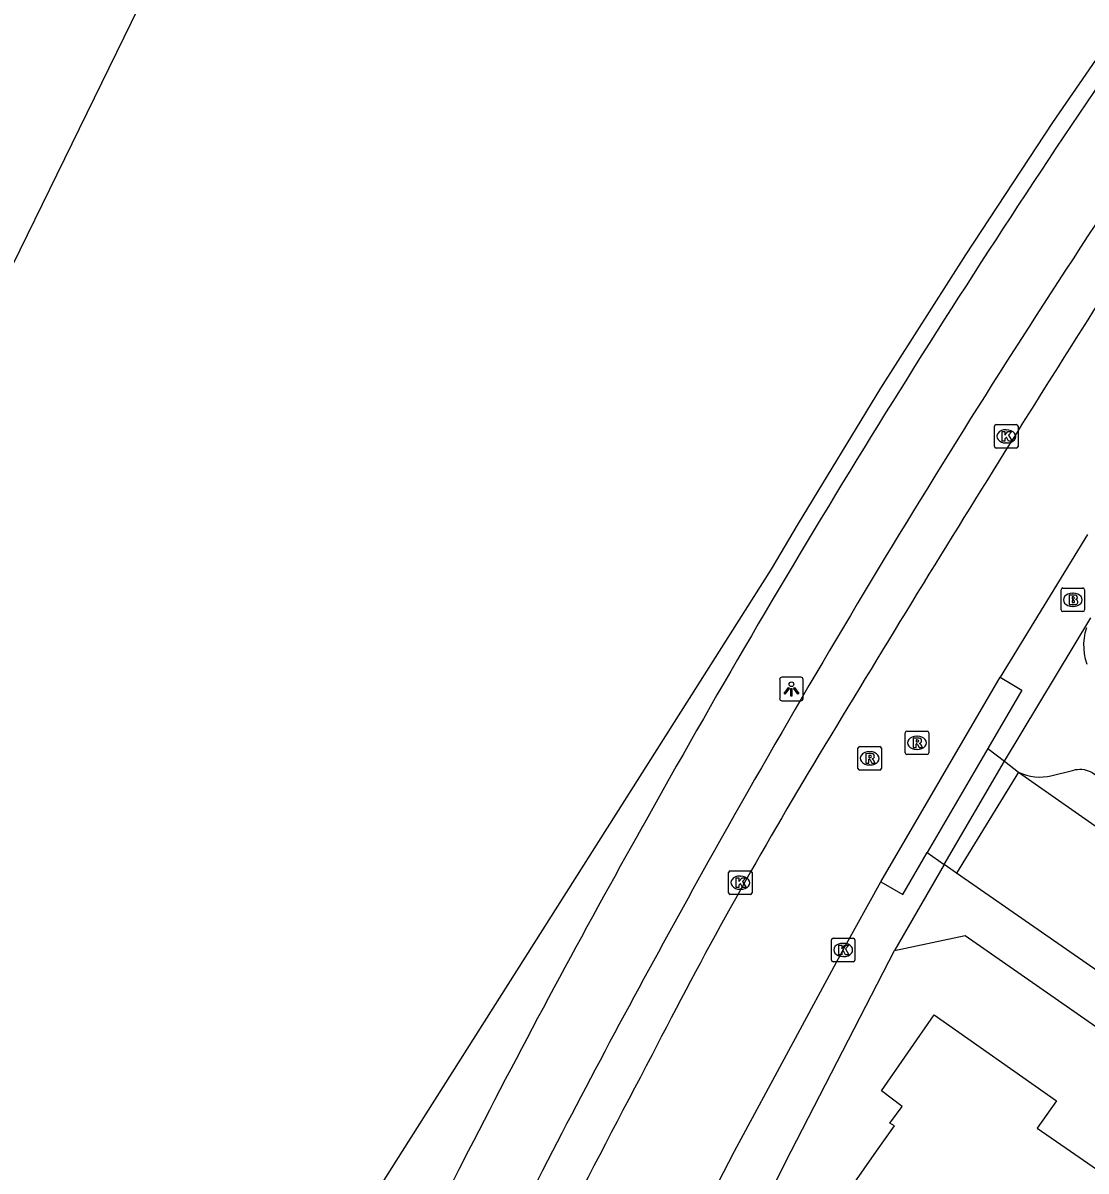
# Model space of a CAD drawing. Extents: x 158838 to 160074, y 386376 to 387776.
# Drawn here: x 159270.81 to 159315.93, y 386749.16 to 386797.89 of the extents above; entities that cross this region are included whole.
import ezdxf

# ---------------------------------------------------------------- set-up
doc = ezdxf.new("R2010")
doc.units = 0
for name, color, linetype in [('IMGEO_Berm_groen', 7, 'Continuous'), ('IMGEO_Brandkraan', 7, 'Continuous'), ('IMGEO_Kolk', 7, 'Continuous'), ('IMGEO_Lichtpunt', 7, 'Continuous'), ('IMGEO_Loofbos', 7, 'Continuous'), ('IMGEO_Pand', 7, 'Continuous'), ('IMGEO_Rijbaan_lokaal_gesloten', 7, 'Continuous'), ('IMGEO_Rijbaan_lokaal_open', 7, 'Continuous'), ('IMGEO_Rioolput', 7, 'Continuous'), ('IMGEO_Voetpad_open', 7, 'Continuous')]:
    doc.layers.add(name, color=color, linetype=linetype)

msp = doc.modelspace()

# ---------------------------------------------------------------- linework, layer by layer
at = {"layer": 'IMGEO_Berm_groen'}
msp.add_lwpolyline([(159253.846, 386749.624), (159261.177, 386740.476), (159267.985, 386728.947), (159279.585, 386738.416), (159286.922, 386750), (159302.574, 386774.712), (159303.726, 386776.653), (159307.223, 386782.387), (159310.822, 386788.058), (159314.521, 386793.664), (159318.32, 386799.203), (159322.218, 386804.674), (159326.213, 386810.073), (159330.303, 386815.401), (159333.696, 386820.585), (159340.052, 386828.578), (159331.328, 386840.727), (159318.226, 386848.139), (159309.692, 386855.626)], dxfattribs=at)
at = {"layer": 'IMGEO_Brandkraan'}
for p, q in [((159314.939, 386773.909), (159315.791, 386773.909)), ((159314.864, 386772.983), (159314.864, 386773.835)), ((159315.352, 386773.689), (159315.377, 386773.689)), ((159315.865, 386773.835), (159315.865, 386772.983)), ((159315.791, 386772.909), (159314.939, 386772.909)), ((159315.375, 386773.129), (159315.35, 386773.129))]:
    msp.add_line(p, q, dxfattribs=at)
for points in [[(159314.939, 386773.909), (159315.791, 386773.909)], [(159314.864, 386772.983), (159314.864, 386773.835)], [(159315.212, 386773.609), (159315.212, 386773.209), (159315.425, 386773.209)], [(159315.443, 386773.609), (159315.212, 386773.609)], [(159315.391, 386773.528), (159315.337, 386773.528), (159315.337, 386773.452)], [(159315.337, 386773.452), (159315.39, 386773.452)], [(159315.865, 386773.835), (159315.865, 386772.983)], [(159315.791, 386772.909), (159314.939, 386772.909)], [(159315.399, 386773.376), (159315.337, 386773.376), (159315.337, 386773.295)], [(159315.337, 386773.295), (159315.399, 386773.295)]]:
    msp.add_lwpolyline(points, dxfattribs=at)
for centre, radius, start, end in [((159314.941, 386773.833), 0.0765, 91.552, 178.448), ((159314.941, 386773.833), 0.0765, 91.552, 178.448), ((159315.789, 386773.833), 0.0765, 1.552, 88.448), ((159315.789, 386773.833), 0.0765, 1.552, 88.448), ((159315.392, 386773.49), 0.0379, 267.8285, 90.9355), ((159315.447, 386773.464), 0.145, 59.4692, 91.5367), ((159315.472, 386773.511), 0.0922, 285.5137, 58.1501), ((159315.477, 386773.319), 0.105, 301.3115, 78.989), ((159314.941, 386772.985), 0.0765, 181.552, 268.448), ((159314.941, 386772.985), 0.0765, 181.552, 268.448), ((159315.4, 386773.335), 0.0404, 269.8759, 90.5077), ((159315.431, 386773.46), 0.251, 268.6676, 293.5347), ((159315.789, 386772.985), 0.0765, 271.552, 358.448), ((159315.789, 386772.985), 0.0765, 271.552, 358.448)]:
    msp.add_arc(centre, radius, start, end, dxfattribs=at)
for centre, major_axis, ratio, start_param, end_param in [((159315.351, 386773.409), (-0.387, 0.002), 0.722429, 4.712389, 7.853982), ((159315.376, 386773.409), (-0.39, 0.002), 0.717154, 1.570796, 4.712389)]:
    msp.add_ellipse(centre, major_axis=major_axis, ratio=ratio, start_param=start_param, end_param=end_param, dxfattribs=at)
at = {"layer": 'IMGEO_Kolk'}
for p, q in [((159312.039, 386779.92), (159312.039, 386780.772)), ((159312.114, 386780.846), (159312.966, 386780.846)), ((159313.04, 386780.772), (159313.04, 386779.92)), ((159312.527, 386780.626), (159312.552, 386780.626)), ((159312.966, 386779.846), (159312.114, 386779.846)), ((159312.55, 386780.066), (159312.525, 386780.066)), ((159300.753, 386760.975), (159300.753, 386761.827)), ((159300.828, 386761.901), (159301.68, 386761.901)), ((159301.754, 386761.827), (159301.754, 386760.975)), ((159301.241, 386761.681), (159301.266, 386761.681)), ((159301.68, 386760.901), (159300.828, 386760.901)), ((159301.264, 386761.121), (159301.239, 386761.121)), ((159305.119, 386758.119), (159305.119, 386758.971)), ((159305.194, 386759.045), (159306.046, 386759.045)), ((159305.607, 386758.825), (159305.632, 386758.825)), ((159306.12, 386758.971), (159306.12, 386758.119)), ((159306.046, 386758.045), (159305.194, 386758.045)), ((159305.63, 386758.265), (159305.605, 386758.265))]:
    msp.add_line(p, q, dxfattribs=at)
for points in [[(159312.039, 386779.92), (159312.039, 386780.772)], [(159312.114, 386780.846), (159312.966, 386780.846)], [(159313.04, 386780.772), (159313.04, 386779.92)], [(159312.36, 386780.546), (159312.483, 386780.546), (159312.483, 386780.395), (159312.613, 386780.546), (159312.777, 386780.546), (159312.631, 386780.395), (159312.784, 386780.146), (159312.632, 386780.146), (159312.547, 386780.31), (159312.483, 386780.243), (159312.483, 386780.146), (159312.36, 386780.146), (159312.36, 386780.546)], [(159312.966, 386779.846), (159312.114, 386779.846)], [(159300.753, 386760.975), (159300.753, 386761.827)], [(159300.828, 386761.901), (159301.68, 386761.901)], [(159301.754, 386761.827), (159301.754, 386760.975)], [(159301.074, 386761.601), (159301.197, 386761.601), (159301.197, 386761.45), (159301.327, 386761.601), (159301.491, 386761.601), (159301.345, 386761.45), (159301.498, 386761.201), (159301.346, 386761.201), (159301.261, 386761.365), (159301.197, 386761.298), (159301.197, 386761.201), (159301.074, 386761.201), (159301.074, 386761.601)], [(159301.68, 386760.901), (159300.828, 386760.901)], [(159305.119, 386758.119), (159305.119, 386758.971)], [(159305.194, 386759.045), (159306.046, 386759.045)], [(159306.12, 386758.971), (159306.12, 386758.119)], [(159305.44, 386758.745), (159305.563, 386758.745), (159305.563, 386758.594), (159305.693, 386758.745), (159305.857, 386758.745), (159305.711, 386758.594), (159305.864, 386758.345), (159305.712, 386758.345), (159305.627, 386758.509), (159305.563, 386758.442), (159305.563, 386758.345), (159305.44, 386758.345), (159305.44, 386758.745)], [(159306.046, 386758.045), (159305.194, 386758.045)]]:
    msp.add_lwpolyline(points, dxfattribs=at)
for centre, start, end in [((159312.116, 386780.77), 91.552, 178.448), ((159312.116, 386780.77), 91.552, 178.448), ((159312.964, 386780.77), 1.552, 88.448), ((159312.964, 386780.77), 1.552, 88.448), ((159312.116, 386779.922), 181.552, 268.448), ((159312.116, 386779.922), 181.552, 268.448), ((159312.964, 386779.922), 271.552, 358.448), ((159312.964, 386779.922), 271.552, 358.448), ((159300.83, 386761.825), 91.552, 178.448), ((159300.83, 386761.825), 91.552, 178.448), ((159301.678, 386761.825), 1.552, 88.448), ((159301.678, 386761.825), 1.552, 88.448), ((159300.83, 386760.977), 181.552, 268.448), ((159300.83, 386760.977), 181.552, 268.448), ((159301.678, 386760.977), 271.552, 358.448), ((159301.678, 386760.977), 271.552, 358.448), ((159305.196, 386758.969), 91.552, 178.448), ((159305.196, 386758.969), 91.552, 178.448), ((159306.044, 386758.969), 1.552, 88.448), ((159306.044, 386758.969), 1.552, 88.448), ((159305.196, 386758.121), 181.552, 268.448), ((159305.196, 386758.121), 181.552, 268.448), ((159306.044, 386758.121), 271.552, 358.448), ((159306.044, 386758.121), 271.552, 358.448)]:
    msp.add_arc(centre, 0.0765, start, end, dxfattribs=at)
for centre, major_axis, ratio, start_param, end_param in [((159312.526, 386780.346), (-0.387, 0.002), 0.722429, 4.712389, 7.853982), ((159312.551, 386780.346), (-0.39, 0.002), 0.717154, 1.570796, 4.712389), ((159301.24, 386761.401), (-0.387, 0.002), 0.722429, 4.712389, 7.853982), ((159301.265, 386761.401), (-0.39, 0.002), 0.717154, 1.570796, 4.712389), ((159305.606, 386758.545), (-0.387, 0.002), 0.722429, 4.712389, 7.853982), ((159305.631, 386758.545), (-0.39, 0.002), 0.717154, 1.570796, 4.712389)]:
    msp.add_ellipse(centre, major_axis=major_axis, ratio=ratio, start_param=start_param, end_param=end_param, dxfattribs=at)
at = {"layer": 'IMGEO_Lichtpunt'}
for p, q in [((159302.924, 386770.026), (159302.924, 386769.219)), ((159302.924, 386770.026), (159302.924, 386769.219)), ((159303.826, 386770.121), (159303.018, 386770.121)), ((159303.826, 386770.121), (159303.018, 386770.121)), ((159303.92, 386769.219), (159303.92, 386770.026)), ((159303.92, 386769.219), (159303.92, 386770.026)), ((159303.018, 386769.125), (159303.826, 386769.125)), ((159303.018, 386769.125), (159303.826, 386769.125))]:
    msp.add_line(p, q, dxfattribs=at)
for points in [[(159303.298, 386769.69), (159303.337, 386769.662), (159303.149, 386769.4), (159303.111, 386769.427), (159303.298, 386769.69)], [(159303.4, 386769.642), (159303.447, 386769.642), (159303.447, 386769.32), (159303.4, 386769.32), (159303.4, 386769.642)], [(159303.51, 386769.662), (159303.548, 386769.689), (159303.735, 386769.427), (159303.696, 386769.399), (159303.51, 386769.662)]]:
    msp.add_lwpolyline(points, dxfattribs=at)
msp.add_circle((159303.423, 386769.824), 0.0994, dxfattribs=at)
for centre, start, end in [((159303.018, 386770.026), 90, 180), ((159303.018, 386770.026), 90, 180), ((159303.826, 386770.026), 0, 90), ((159303.826, 386770.026), 0, 90), ((159303.018, 386769.219), 180, 270), ((159303.018, 386769.219), 180, 270), ((159303.826, 386769.219), 270, 0), ((159303.826, 386769.219), 270, 360)]:
    msp.add_arc(centre, 0.0946, start, end, dxfattribs=at)
at = {"layer": 'IMGEO_Loofbos'}
msp.add_lwpolyline([(159253.846, 386749.624), (159253.963, 386750), (159257.448, 386761.205), (159277.624, 386802.456), (159300.846, 386836.608), (159308.987, 386845.652), (159313.324, 386845.108), (159309.692, 386855.626)], dxfattribs=at)
at = {"layer": 'IMGEO_Pand'}
msp.add_lwpolyline([(159315.098, 386733.766), (159311.048, 386736.579), (159310.241, 386735.417), (159306.027, 386738.344), (159307.533, 386740.512), (159302.743, 386743.871), (159307.04, 386750), (159307.797, 386751.079), (159307.605, 386751.2), (159308.119, 386751.903), (159307.239, 386752.565), (159309.474, 386755.797), (159314.67, 386752.146), (159313.854, 386750.984), (159315.273, 386750), (159317.294, 386748.598), (159315.339, 386745.794), (159317.171, 386744.525), (159316.851, 386744.068), (159320.531, 386741.474), (159315.098, 386733.766)], dxfattribs=at)
at = {"layer": 'IMGEO_Rijbaan_lokaal_gesloten'}
for points in [[(159315.986, 386776.187), (159312.283, 386770.118)], [(159307.223, 386761.444), (159312.283, 386770.118)], [(159289.974, 386727.485), (159299.835, 386747.728), (159301.005, 386750), (159305.619, 386758.545), (159307.223, 386761.444)]]:
    msp.add_lwpolyline(points, dxfattribs=at)
for centre, radius, start, end in [((160125.957, 386272.494), 958.644, 147.182569, 148.985825), ((159478.265, 386661.829), 202.941, 148.97236, 152.95787), ((159957.788, 386405.603), 746.601, 152.175081, 153.482746)]:
    msp.add_arc(centre, radius, start, end, dxfattribs=at)
at = {"layer": 'IMGEO_Rijbaan_lokaal_open'}
for points in [[(159313.064, 386766.095), (159310.426, 386761.808)], [(159313.064, 386766.095), (159329.132, 386754.848)], [(159321.804, 386753.907), (159310.426, 386761.808)]]:
    msp.add_lwpolyline(points, dxfattribs=at)
at = {"layer": 'IMGEO_Rioolput'}
for p, q in [((159308.251, 386766.913), (159308.251, 386767.765)), ((159308.326, 386767.839), (159309.178, 386767.839)), ((159308.739, 386767.619), (159308.764, 386767.619)), ((159309.252, 386767.765), (159309.252, 386766.913)), ((159306.245, 386766.253), (159306.245, 386767.105)), ((159306.32, 386767.179), (159307.172, 386767.179)), ((159307.246, 386767.105), (159307.246, 386766.253)), ((159306.733, 386766.959), (159306.758, 386766.959)), ((159309.178, 386766.839), (159308.326, 386766.839)), ((159308.762, 386767.059), (159308.737, 386767.059)), ((159307.172, 386766.179), (159306.32, 386766.179)), ((159306.756, 386766.399), (159306.731, 386766.399))]:
    msp.add_line(p, q, dxfattribs=at)
for points in [[(159308.251, 386766.913), (159308.251, 386767.765)], [(159308.326, 386767.839), (159309.178, 386767.839)], [(159309.252, 386767.765), (159309.252, 386766.913)], [(159306.245, 386766.253), (159306.245, 386767.105)], [(159306.32, 386767.179), (159307.172, 386767.179)], [(159307.246, 386767.105), (159307.246, 386766.253)], [(159308.84, 386767.537), (159308.588, 386767.539), (159308.588, 386767.139)], [(159308.588, 386767.139), (159308.712, 386767.139), (159308.712, 386767.301), (159308.723, 386767.301)], [(159308.766, 386767.458), (159308.712, 386767.458), (159308.712, 386767.377)], [(159308.712, 386767.377), (159308.764, 386767.377)], [(159308.77, 386767.272), (159308.841, 386767.139), (159308.981, 386767.139), (159308.916, 386767.265)], [(159306.834, 386766.877), (159306.582, 386766.879), (159306.582, 386766.479)], [(159306.582, 386766.479), (159306.706, 386766.479), (159306.706, 386766.641), (159306.717, 386766.641)], [(159306.76, 386766.798), (159306.706, 386766.798), (159306.706, 386766.717)], [(159306.706, 386766.717), (159306.758, 386766.717)], [(159306.764, 386766.612), (159306.835, 386766.479), (159306.975, 386766.479), (159306.91, 386766.605)], [(159309.178, 386766.839), (159308.326, 386766.839)], [(159307.172, 386766.179), (159306.32, 386766.179)]]:
    msp.add_lwpolyline(points, dxfattribs=at)
for centre, radius, start, end in [((159308.328, 386767.763), 0.0765, 91.552, 178.448), ((159308.328, 386767.763), 0.0765, 91.552, 178.448), ((159309.176, 386767.763), 0.0765, 1.552, 88.448), ((159309.176, 386767.763), 0.0765, 1.552, 88.448), ((159306.322, 386767.103), 0.0765, 91.552, 178.448), ((159306.322, 386767.103), 0.0765, 91.552, 178.448), ((159307.17, 386767.103), 0.0765, 1.552, 88.448), ((159307.17, 386767.103), 0.0765, 1.552, 88.448), ((159308.722, 386767.248), 0.0533, 26.0293, 88.6989), ((159308.748, 386767.566), 0.19, 274.7715, 282.9687), ((159308.772, 386767.362), 0.0964, 77.0061, 93.1865), ((159308.786, 386767.419), 0.0378, 276.6634, 79.6772), ((159308.839, 386767.427), 0.109, 350.3612, 89.416), ((159308.837, 386767.427), 0.112, 277.5842, 350.9817), ((159308.821, 386767.212), 0.108, 29.5134, 73.7905), ((159306.716, 386766.588), 0.0533, 26.0293, 88.6989), ((159306.742, 386766.906), 0.19, 274.7715, 282.9687), ((159306.766, 386766.702), 0.0964, 77.0061, 93.1865), ((159306.78, 386766.759), 0.0378, 276.6634, 79.6772), ((159306.833, 386766.767), 0.109, 350.3612, 89.416), ((159306.831, 386766.767), 0.112, 277.5842, 350.9817), ((159306.815, 386766.552), 0.108, 29.5134, 73.7905), ((159308.328, 386766.915), 0.0765, 181.552, 268.448), ((159308.328, 386766.915), 0.0765, 181.552, 268.448), ((159309.176, 386766.915), 0.0765, 271.552, 358.448), ((159309.176, 386766.915), 0.0765, 271.552, 358.448), ((159306.322, 386766.255), 0.0765, 181.552, 268.448), ((159306.322, 386766.255), 0.0765, 181.552, 268.448), ((159307.17, 386766.255), 0.0765, 271.552, 358.448), ((159307.17, 386766.255), 0.0765, 271.552, 358.448)]:
    msp.add_arc(centre, radius, start, end, dxfattribs=at)
for centre, major_axis, ratio, start_param, end_param in [((159308.738, 386767.339), (-0.387, 0.002), 0.722429, 4.712389, 7.853982), ((159308.763, 386767.339), (-0.39, 0.002), 0.717154, 1.570796, 4.712389), ((159306.732, 386766.679), (-0.387, 0.002), 0.722429, 4.712389, 7.853982), ((159306.757, 386766.679), (-0.39, 0.002), 0.717154, 1.570796, 4.712389)]:
    msp.add_ellipse(centre, major_axis=major_axis, ratio=ratio, start_param=start_param, end_param=end_param, dxfattribs=at)
at = {"layer": 'IMGEO_Voetpad_open'}
for points in [[(159312.466, 386766.552), (159316.126, 386772.648)], [(159315.968, 386770.668), (159315.906, 386770.886), (159315.864, 386771.109), (159315.841, 386771.334), (159315.839, 386771.561), (159315.857, 386771.787), (159315.895, 386772.01), (159315.953, 386772.23)], [(159312.283, 386770.118), (159313.207, 386769.579), (159311.757, 386767.094)], [(159311.757, 386767.094), (159309.182, 386762.679)], [(159311.757, 386767.094), (159312.466, 386766.552)], [(159309.912, 386762.168), (159312.466, 386766.552)], [(159312.466, 386766.552), (159313.064, 386766.095)], [(159313.064, 386766.095), (159313.228, 386766.022), (159313.399, 386765.964), (159313.573, 386765.921), (159313.751, 386765.894), (159313.931, 386765.883), (159314.111, 386765.888), (159314.289, 386765.91), (159314.434, 386765.939), (159315.406, 386766.184), (159315.473, 386766.199), (159315.564, 386766.212), (159315.657, 386766.217), (159315.75, 386766.213), (159315.842, 386766.202), (159315.933, 386766.182), (159316.021, 386766.154), (159316.107, 386766.118), (159316.189, 386766.075), (159330.158, 386756.317)], [(159307.223, 386761.444), (159308.147, 386760.905), (159309.182, 386762.679)], [(159309.182, 386762.679), (159309.912, 386762.168)], [(159309.912, 386762.168), (159307.801, 386758.523)], [(159310.426, 386761.808), (159309.912, 386762.168)], [(159307.801, 386758.523), (159310.791, 386759.165), (159323.942, 386750), (159330.34, 386745.541), (159333.425, 386743.167), (159333.651, 386742.964), (159335.348, 386741.275), (159336.888, 386739.442), (159338.257, 386737.478), (159339.714, 386735.036), (159345.245, 386725.966), (159346.96, 386726.952), (159346.886, 386727.083)], [(159296.933, 386737.164), (159303.412, 386750), (159307.801, 386758.523)]]:
    msp.add_lwpolyline(points, dxfattribs=at)
for centre, radius, start, end in [((159664.307, 386559.772), 420.071, 145.86839, 150.94063), ((159674.562, 386553.175), 429.075, 145.91413, 150.83623), ((159650.052, 386565.5), 404.833, 150.66931, 152.88718), ((159660.871, 386560.148), 413.721, 150.75563, 152.68465), ((159650.462, 386565.29), 405.293, 152.88718, 156.79769), ((159661.891, 386559.597), 414.88, 152.68161, 156.74661)]:
    msp.add_arc(centre, radius, start, end, dxfattribs=at)

doc.saveas('drawing.dxf')
